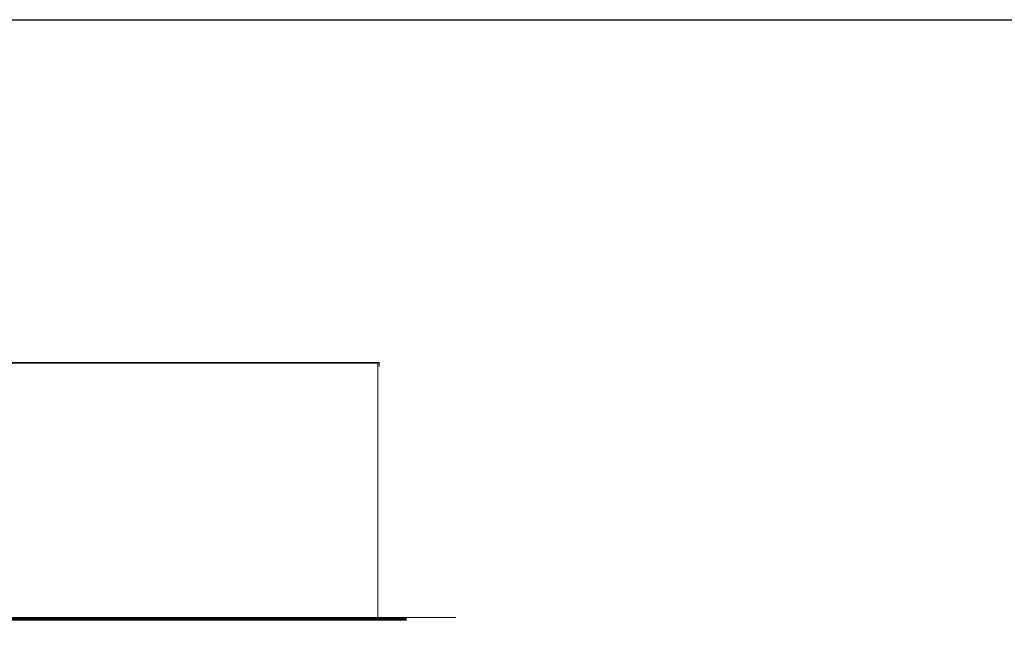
# Model space of a CAD drawing. Header units: millimetres. Extents: x -14047 to 49934, y -21523 to 14989.
# Tile 450 of 580: x 22297 to 25207, y 12367 to 14232. Entities that reach past the tile are written whole.
import ezdxf

# ---------------------------------------------------------------- set-up
doc = ezdxf.new("R2010")
doc.units = ezdxf.units.MM
doc.layers.get('Defpoints').update_dxf_attribs({"color": 252})
doc.layers.add('C00-00-00', color=7, linetype='Continuous')
doc.layers.add('C76-76-76', color=7, linetype='Continuous', true_color=0x767676)

msp = doc.modelspace()

# ---------------------------------------------------------------- linework, layer by layer
at = {"layer": 'C00-00-00', "lineweight": 0}
for points in [[(23355.201, 13216.067), (22216.434, 13216.067)], [(23355.201, 13216.067), (23355.201, 12464.651)], [(23585.918, 12464.651), (19018.998, 12464.651)], [(23439.868, 12464.651), (19054.134, 12464.651)], [(23439.868, 12462.534), (19054.134, 12462.534)], [(23439.868, 12460.841), (19054.134, 12460.841)], [(23439.868, 12458.724), (19054.134, 12458.724)], [(23439.868, 12456.607), (19054.134, 12456.607)]]:
    msp.add_lwpolyline(points, dxfattribs=at)
at = {"layer": 'C76-76-76', "lineweight": 0}
msp.add_lwpolyline([(22213.471, 13209.717), (22213.471, 13218.184), (23359.011, 13218.184), (23359.011, 13207.177)], dxfattribs=at)
at = {"layer": 'Defpoints', "color": 1}
msp.add_lwpolyline([(-3305.432, 14232.273), (37585.961, 14232.273), (37585.961, -3325.025), (-3305.432, -3325.025)], close=True, dxfattribs=at)

doc.saveas('drawing.dxf')
